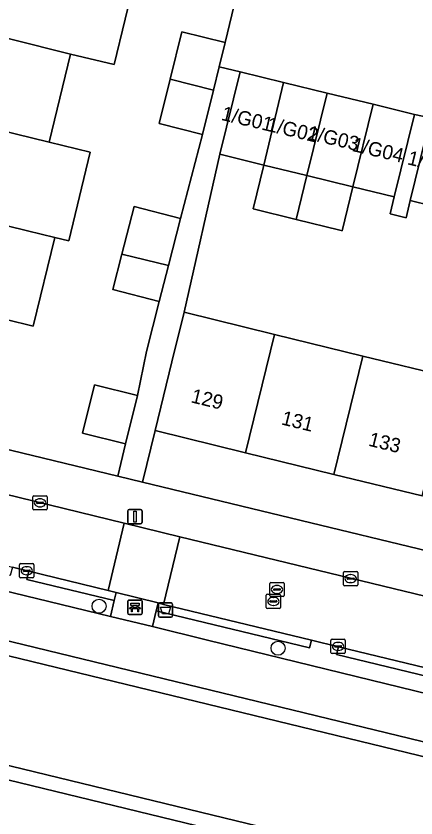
# Model space of a CAD drawing. Extents: x 162803 to 163818, y 381639 to 382475.
# Drawn here: x 163558.7 to 163586.7, y 382250 to 382306.2 of the extents above; entities that cross this region are included whole.
import ezdxf

# ---------------------------------------------------------------- set-up
doc = ezdxf.new("R2010")
doc.units = 0
for name, color, linetype in [('IMGEO_Afvalbak', 7, 'Continuous'), ('IMGEO_Bank', 7, 'Continuous'), ('IMGEO_Boom', 7, 'Continuous'), ('IMGEO_Erf', 7, 'Continuous'), ('IMGEO_Groenvoorziening', 7, 'Continuous'), ('IMGEO_Haag', 7, 'Continuous'), ('IMGEO_Kolk', 7, 'Continuous'), ('IMGEO_Lichtmast', 7, 'Continuous'), ('IMGEO_Muur', 7, 'Continuous'), ('IMGEO_Oever', 7, 'Continuous'), ('IMGEO_Pand', 7, 'Continuous'), ('IMGEO_Pand_nummerreeks', 7, 'Continuous'), ('IMGEO_Rijbaan_lokaal_open', 7, 'Continuous'), ('IMGEO_Rioolput', 7, 'Continuous'), ('IMGEO_Voetpad_open', 7, 'Continuous'), ('IMGEO_Waterloop', 7, 'Continuous')]:
    doc.layers.add(name, color=color, linetype=linetype)

msp = doc.modelspace()

# ---------------------------------------------------------------- linework, layer by layer
at = {"layer": 'IMGEO_Afvalbak'}
for p, q in [((163568.624, 382264.147), (163568.624, 382264.947)), ((163568.624, 382264.947), (163568.624, 382264.147)), ((163568.724, 382265.047), (163569.514, 382265.047)), ((163569.514, 382265.047), (163568.724, 382265.047)), ((163569.614, 382264.947), (163569.614, 382264.147)), ((163569.614, 382264.147), (163569.614, 382264.947)), ((163569.514, 382264.047), (163568.724, 382264.047)), ((163568.724, 382264.047), (163569.514, 382264.047))]:
    msp.add_line(p, q, dxfattribs=at)
msp.add_lwpolyline([(163568.767, 382264.761), (163569.471, 382264.761), (163569.322, 382264.291), (163568.916, 382264.291), (163568.767, 382264.761)], dxfattribs=at)
for centre, start, end in [((163568.724, 382264.947), 90, 180), ((163568.724, 382264.947), 90, 180), ((163569.514, 382264.947), 0, 90), ((163569.514, 382264.947), 360, 90), ((163568.724, 382264.147), 180, 270), ((163568.724, 382264.147), 180, 270), ((163569.514, 382264.147), 270, 0), ((163569.514, 382264.147), 270, 0)]:
    msp.add_arc(centre, 0.1, start, end, dxfattribs=at)
at = {"layer": 'IMGEO_Bank'}
for p, q in [((163566.565, 382265.248), (163567.406, 382265.248)), ((163567.406, 382265.248), (163566.565, 382265.248)), ((163566.49, 382264.323), (163566.49, 382265.164)), ((163566.49, 382265.164), (163566.49, 382264.323)), ((163567.187, 382264.646), (163566.794, 382264.646)), ((163566.799, 382264.754), (163566.799, 382264.86)), ((163566.843, 382264.86), (163566.843, 382264.754)), ((163567.131, 382264.866), (163566.849, 382264.866)), ((163566.849, 382264.748), (163567.131, 382264.748)), ((163567.137, 382264.754), (163567.137, 382264.86)), ((163567.181, 382264.86), (163567.181, 382264.754)), ((163567.49, 382265.173), (163567.49, 382264.332)), ((163567.49, 382264.332), (163567.49, 382265.173)), ((163567.415, 382264.248), (163566.574, 382264.248)), ((163566.574, 382264.248), (163567.415, 382264.248))]:
    msp.add_line(p, q, dxfattribs=at)
for points in [[(163566.737, 382264.646), (163566.595, 382264.646), (163566.707, 382264.748), (163566.793, 382264.748)], [(163566.793, 382264.866), (163566.707, 382264.866), (163566.707, 382265.027), (163567.27, 382265.027), (163567.27, 382264.866), (163567.187, 382264.866)], [(163567.187, 382264.748), (163567.27, 382264.748), (163567.382, 382264.646), (163567.243, 382264.646)], [(163566.787, 382264.639), (163566.787, 382264.432), (163566.744, 382264.432), (163566.744, 382264.639)], [(163567.237, 382264.639), (163567.237, 382264.432), (163567.193, 382264.432), (163567.193, 382264.639)]]:
    msp.add_lwpolyline(points, dxfattribs=at)
for centre, radius, start, end in [((163566.568, 382265.17), 0.0779, 92.4484, 184.2845), ((163566.568, 382265.17), 0.0779, 92.4484, 184.2845), ((163567.412, 382265.17), 0.0779, 2.4484, 94.2845), ((163567.412, 382265.17), 0.0779, 2.4484, 94.2845), ((163566.737, 382264.639), 0.00671, 2.8957, 87.1043), ((163566.794, 382264.639), 0.00671, 92.8957, 177.1043), ((163566.792, 382264.859), 0.00671, 2.8957, 87.1043), ((163566.792, 382264.755), 0.00671, 272.8957, 357.1043), ((163566.849, 382264.859), 0.00671, 92.8957, 177.1043), ((163566.849, 382264.755), 0.00671, 182.8957, 267.1043), ((163567.131, 382264.859), 0.00671, 2.8957, 87.1043), ((163567.131, 382264.755), 0.00671, 272.8957, 357.1043), ((163567.188, 382264.859), 0.00671, 92.8957, 177.1043), ((163567.188, 382264.755), 0.00671, 182.8957, 267.1043), ((163567.186, 382264.639), 0.00671, 2.8957, 87.1043), ((163567.243, 382264.639), 0.00671, 92.8957, 177.1043), ((163566.568, 382264.326), 0.0779, 182.4484, 274.2845), ((163566.568, 382264.326), 0.0779, 182.4484, 274.2845), ((163567.412, 382264.326), 0.0779, 272.4484, 4.2845), ((163567.412, 382264.326), 0.0779, 272.4484, 4.2845)]:
    msp.add_arc(centre, radius, start, end, dxfattribs=at)
at = {"layer": 'IMGEO_Boom'}
for centre in [(163564.47, 382264.818), (163577.001, 382261.873)]:
    msp.add_circle(centre, 0.489, dxfattribs=at)
at = {"layer": 'IMGEO_Erf'}
for points in [[(163550.901, 382313.157), (163542.775, 382280.105), (163542.645, 382279.547), (163565.794, 382273.941), (163566.323, 382276.203), (163563.316, 382276.943), (163564.151, 382280.333), (163567.158, 382279.593), (163567.795, 382282.676), (163568.69, 382286.176), (163565.436, 382287.008), (163566.074, 382289.501), (163566.927, 382292.834), (163570.18, 382292.001), (163571.715, 382297.89), (163568.675, 382298.638), (163569.444, 382301.761), (163570.259, 382305.073), (163573.299, 382304.325), (163574.082, 382307.554)], [(163567.075, 382309.172), (163565.535, 382302.776), (163562.479, 382303.512), (163560.98, 382297.34), (163563.86, 382296.631), (163562.349, 382290.418), (163561.378, 382290.657), (163559.851, 382284.448), (163557.962, 382284.913), (163556.432, 382278.613), (163548.123, 382280.63), (163549.659, 382286.956), (163551.168, 382293.169), (163552.677, 382299.383), (163554.187, 382305.597), (163555.719, 382311.907)], [(163589.278, 382292.507), (163586.263, 382293.245), (163585.968, 382292.039), (163584.842, 382292.315), (163585.132, 382293.499), (163582.247, 382294.205), (163581.496, 382291.139), (163581.329, 382291.18), (163578.276, 382291.927), (163575.266, 382292.664), (163576.017, 382295.731), (163572.921, 382296.489), (163570.423, 382285.419), (163576.756, 382283.869), (163582.941, 382282.355), (163589.126, 382280.84)]]:
    msp.add_lwpolyline(points, dxfattribs=at)
msp.add_lwpolyline([(163599.466, 382269.517), (163593.282, 382271.031), (163587.095, 382272.545), (163580.911, 382274.059), (163574.725, 382275.574), (163568.393, 382277.124), (163567.518, 382273.524), (163629.714, 382258.462), (163630.541, 382261.909), (163624.208, 382263.459), (163618.023, 382264.974), (163611.836, 382266.488), (163605.652, 382268.002)], close=True, dxfattribs=at)
at = {"layer": 'IMGEO_Groenvoorziening'}
for points in [[(163669.753, 382240.472), (163649.074, 382245.565), (163648.937, 382244.999), (163648.57, 382243.743), (163622.957, 382250), (163572.066, 382262.432), (163568.209, 382263.389), (163565.277, 382264.101), (163545.588, 382268.883), (163545.89, 382269.973), (163546.035, 382270.573), (163541.443, 382271.692), (163539.235, 382272.14), (163539.063, 382271.42), (163536.938, 382272.02), (163535.091, 382271.692), (163535.459, 382271.612), (163534.615, 382268.088), (163605.062, 382250.972), (163735.758, 382219.218)], [(163707.145, 382216.427), (163572.981, 382249.028), (163532.411, 382258.886), (163531.388, 382254.612), (163535.729, 382253.427), (163535.203, 382251.5), (163541.473, 382250), (163579.42, 382240.924), (163584.824, 382239.627), (163594.965, 382237.167), (163634.005, 382227.697), (163640.982, 382226.025), (163657.455, 382221.482), (163699.164, 382211.305)]]:
    msp.add_lwpolyline(points, dxfattribs=at)
for points in [[(163545.89, 382269.973), (163545.588, 382268.883), (163565.277, 382264.101), (163565.537, 382265.212), (163559.405, 382266.698), (163559.566, 382267.276), (163558.413, 382267.557), (163558.26, 382266.975)], [(163559.566, 382267.276), (163559.405, 382266.698), (163565.537, 382265.212), (163565.669, 382265.773), (163565.115, 382265.924)], [(163568.983, 382264.946), (163568.602, 382265.061), (163568.47, 382264.5), (163579.211, 382261.897), (163579.352, 382262.439)], [(163581.099, 382261.439), (163581.234, 382261.984), (163579.352, 382262.439), (163579.211, 382261.897), (163568.47, 382264.5), (163568.209, 382263.389), (163572.066, 382262.432), (163622.957, 382250), (163648.57, 382243.743), (163648.937, 382244.999), (163630.706, 382249.417), (163629.057, 382249.817), (163626.325, 382250.479), (163623.369, 382251.195), (163623.5, 382251.765), (163621.835, 382252.168), (163621.711, 382251.597)], [(163581.234, 382261.984), (163581.099, 382261.439), (163621.711, 382251.597), (163621.835, 382252.168)]]:
    msp.add_lwpolyline(points, close=True, dxfattribs=at)
at = {"layer": 'IMGEO_Haag'}
for points in [[(163559.405, 382266.698), (163565.537, 382265.212), (163565.669, 382265.773), (163565.115, 382265.924), (163559.566, 382267.276)], [(163568.983, 382264.946), (163568.602, 382265.061), (163568.47, 382264.5), (163579.211, 382261.897), (163579.352, 382262.439)], [(163581.234, 382261.984), (163581.099, 382261.439), (163621.711, 382251.597), (163621.835, 382252.168)]]:
    msp.add_lwpolyline(points, close=True, dxfattribs=at)
at = {"layer": 'IMGEO_Kolk'}
for p, q in [((163559.913, 382272.565), (163560.765, 382272.565)), ((163559.838, 382271.639), (163559.838, 382272.491)), ((163560.097, 382272.059), (163560.097, 382272.071)), ((163560.535, 382272.022), (163560.137, 382272.022)), ((163560.14, 382272.108), (163560.538, 382272.108)), ((163560.326, 382272.345), (163560.351, 382272.345)), ((163560.581, 382272.071), (163560.581, 382272.059)), ((163560.839, 382272.491), (163560.839, 382271.639)), ((163560.765, 382271.565), (163559.913, 382271.565)), ((163560.349, 382271.785), (163560.324, 382271.785)), ((163558.909, 382266.878), (163558.909, 382267.73)), ((163558.984, 382267.804), (163559.836, 382267.804)), ((163559.397, 382267.584), (163559.422, 382267.584)), ((163559.91, 382267.73), (163559.91, 382266.878)), ((163559.168, 382267.298), (163559.168, 382267.31)), ((163559.606, 382267.261), (163559.208, 382267.261)), ((163559.211, 382267.347), (163559.609, 382267.347)), ((163559.42, 382267.024), (163559.395, 382267.024)), ((163559.652, 382267.31), (163559.652, 382267.298)), ((163581.582, 382266.328), (163581.582, 382267.18)), ((163581.657, 382267.254), (163582.509, 382267.254)), ((163582.07, 382267.034), (163582.095, 382267.034)), ((163582.583, 382267.18), (163582.583, 382266.328)), ((163559.836, 382266.804), (163558.984, 382266.804)), ((163581.841, 382266.748), (163581.841, 382266.76)), ((163582.279, 382266.711), (163581.881, 382266.711)), ((163581.884, 382266.797), (163582.282, 382266.797)), ((163582.093, 382266.474), (163582.068, 382266.474)), ((163582.325, 382266.76), (163582.325, 382266.748)), ((163582.509, 382266.254), (163581.657, 382266.254)), ((163580.706, 382261.575), (163580.706, 382262.427)), ((163580.781, 382262.501), (163581.633, 382262.501)), ((163581.707, 382262.427), (163581.707, 382261.575)), ((163580.965, 382261.995), (163580.965, 382262.007)), ((163581.403, 382261.958), (163581.005, 382261.958)), ((163581.008, 382262.044), (163581.406, 382262.044)), ((163581.194, 382262.281), (163581.219, 382262.281)), ((163581.449, 382262.007), (163581.449, 382261.995)), ((163581.633, 382261.501), (163580.781, 382261.501)), ((163581.217, 382261.721), (163581.192, 382261.721))]:
    msp.add_line(p, q, dxfattribs=at)
for points in [[(163559.913, 382272.565), (163560.765, 382272.565)], [(163559.838, 382271.639), (163559.838, 382272.491)], [(163560.839, 382272.491), (163560.839, 382271.639)], [(163560.765, 382271.565), (163559.913, 382271.565)], [(163558.909, 382266.878), (163558.909, 382267.73)], [(163558.984, 382267.804), (163559.836, 382267.804)], [(163559.91, 382267.73), (163559.91, 382266.878)], [(163581.582, 382266.328), (163581.582, 382267.18)], [(163581.657, 382267.254), (163582.509, 382267.254)], [(163582.583, 382267.18), (163582.583, 382266.328)], [(163559.836, 382266.804), (163558.984, 382266.804)], [(163582.509, 382266.254), (163581.657, 382266.254)], [(163580.706, 382261.575), (163580.706, 382262.427)], [(163580.781, 382262.501), (163581.633, 382262.501)], [(163581.707, 382262.427), (163581.707, 382261.575)], [(163581.633, 382261.501), (163580.781, 382261.501)]]:
    msp.add_lwpolyline(points, dxfattribs=at)
for centre, radius, start, end in [((163559.915, 382272.489), 0.0765, 91.552, 178.448), ((163559.915, 382272.489), 0.0765, 91.552, 178.448), ((163560.763, 382272.489), 0.0765, 1.552, 88.448), ((163560.763, 382272.489), 0.0765, 1.552, 88.448), ((163560.137, 382272.068), 0.0403, 85.8775, 175.7526), ((163560.134, 382272.058), 0.0366, 178.938, 274.7102), ((163560.538, 382272.065), 0.043, 264.8664, 352.4533), ((163560.542, 382272.07), 0.0386, 1.7309, 96.639), ((163559.915, 382271.641), 0.0765, 181.552, 268.448), ((163559.915, 382271.641), 0.0765, 181.552, 268.448), ((163560.763, 382271.641), 0.0765, 271.552, 358.448), ((163560.763, 382271.641), 0.0765, 271.552, 358.448), ((163558.986, 382267.728), 0.0765, 91.552, 178.448), ((163558.986, 382267.728), 0.0765, 91.552, 178.448), ((163559.834, 382267.728), 0.0765, 1.552, 88.448), ((163559.834, 382267.728), 0.0765, 1.552, 88.448), ((163559.208, 382267.307), 0.0403, 85.8775, 175.7526), ((163559.205, 382267.297), 0.0366, 178.938, 274.7102), ((163559.609, 382267.304), 0.043, 264.8664, 352.4533), ((163559.613, 382267.309), 0.0386, 1.7309, 96.639), ((163581.659, 382267.178), 0.0765, 91.552, 178.448), ((163581.659, 382267.178), 0.0765, 91.552, 178.448), ((163582.507, 382267.178), 0.0765, 1.552, 88.448), ((163582.507, 382267.178), 0.0765, 1.552, 88.448), ((163558.986, 382266.88), 0.0765, 181.552, 268.448), ((163558.986, 382266.88), 0.0765, 181.552, 268.448), ((163559.834, 382266.88), 0.0765, 271.552, 358.448), ((163559.834, 382266.88), 0.0765, 271.552, 358.448), ((163581.881, 382266.757), 0.0403, 85.8775, 175.7526), ((163581.878, 382266.747), 0.0366, 178.938, 274.7102), ((163582.282, 382266.754), 0.043, 264.8664, 352.4533), ((163582.286, 382266.759), 0.0386, 1.7309, 96.639), ((163581.659, 382266.33), 0.0765, 181.552, 268.448), ((163581.659, 382266.33), 0.0765, 181.552, 268.448), ((163582.507, 382266.33), 0.0765, 271.552, 358.448), ((163582.507, 382266.33), 0.0765, 271.552, 358.448), ((163580.783, 382262.425), 0.0765, 91.552, 178.448), ((163580.783, 382262.425), 0.0765, 91.552, 178.448), ((163581.631, 382262.425), 0.0765, 1.552, 88.448), ((163581.631, 382262.425), 0.0765, 1.552, 88.448), ((163581.005, 382262.004), 0.0403, 85.8775, 175.7526), ((163581.002, 382261.994), 0.0366, 178.938, 274.7102), ((163581.406, 382262.001), 0.043, 264.8664, 352.4533), ((163581.41, 382262.006), 0.0386, 1.7309, 96.639), ((163580.783, 382261.577), 0.0765, 181.552, 268.448), ((163580.783, 382261.577), 0.0765, 181.552, 268.448), ((163581.631, 382261.577), 0.0765, 271.552, 358.448), ((163581.631, 382261.577), 0.0765, 271.552, 358.448)]:
    msp.add_arc(centre, radius, start, end, dxfattribs=at)
for centre, major_axis, ratio, start_param, end_param in [((163560.325, 382272.065), (-0.387, 0.002), 0.722429, 4.712389, 7.853982), ((163560.35, 382272.065), (-0.39, 0.002), 0.717154, 1.570796, 4.712389), ((163559.396, 382267.304), (-0.387, 0.002), 0.722429, 4.712389, 7.853982), ((163559.421, 382267.304), (-0.39, 0.002), 0.717154, 1.570796, 4.712389), ((163582.069, 382266.754), (-0.387, 0.002), 0.722429, 4.712389, 7.853982), ((163582.094, 382266.754), (-0.39, 0.002), 0.717154, 1.570796, 4.712389), ((163581.193, 382262.001), (-0.387, 0.002), 0.722429, 4.712389, 7.853982), ((163581.218, 382262.001), (-0.39, 0.002), 0.717154, 1.570796, 4.712389)]:
    msp.add_ellipse(centre, major_axis=major_axis, ratio=ratio, start_param=start_param, end_param=end_param, dxfattribs=at)
at = {"layer": 'IMGEO_Lichtmast'}
for p, q in [((163566.489, 382270.695), (163566.489, 382271.495)), ((163566.489, 382271.495), (163566.489, 382270.695)), ((163566.589, 382271.595), (163567.379, 382271.595)), ((163567.379, 382271.595), (163566.589, 382271.595)), ((163567.479, 382271.495), (163567.479, 382270.695)), ((163567.479, 382270.695), (163567.479, 382271.495)), ((163567.379, 382270.595), (163566.589, 382270.595)), ((163566.589, 382270.595), (163567.379, 382270.595))]:
    msp.add_line(p, q, dxfattribs=at)
msp.add_lwpolyline([(163566.909, 382271.47), (163567.059, 382271.47), (163567.059, 382270.72), (163566.909, 382270.72), (163566.909, 382271.47)], dxfattribs=at)
for centre, start, end in [((163566.589, 382271.495), 90, 180), ((163566.589, 382271.495), 90, 180), ((163567.379, 382271.495), 0, 90), ((163567.379, 382271.495), 360, 90), ((163566.589, 382270.695), 180, 270), ((163566.589, 382270.695), 180, 270), ((163567.379, 382270.695), 270, 0), ((163567.379, 382270.695), 270, 0)]:
    msp.add_arc(centre, 0.1, start, end, dxfattribs=at)
at = {"layer": 'IMGEO_Muur'}
msp.add_lwpolyline([(163567.075, 382309.172), (163574.082, 382307.554), (163573.299, 382304.325)], dxfattribs=at)
at = {"layer": 'IMGEO_Oever'}
msp.add_lwpolyline([(163735.758, 382219.218), (163605.062, 382250.972), (163534.615, 382268.088), (163534.382, 382267.115), (163604.826, 382250), (163735.297, 382218.301)], dxfattribs=at)
msp.add_lwpolyline([(163573.217, 382250), (163532.644, 382259.859), (163532.411, 382258.886), (163572.981, 382249.028), (163707.145, 382216.427), (163707.186, 382216.598), (163707.025, 382216.641), (163706.023, 382217.729)], close=True, dxfattribs=at)
at = {"layer": 'IMGEO_Pand'}
for points in [[(163562.479, 382303.512), (163565.535, 382302.776), (163567.075, 382309.172), (163563.291, 382310.083), (163559.669, 382310.955), (163555.719, 382311.907), (163554.187, 382305.597)], [(163562.479, 382303.512), (163554.187, 382305.597), (163552.677, 382299.383), (163560.98, 382297.34)], [(163572.48, 382300.997), (163572.88, 382302.624), (163573.299, 382304.325), (163570.259, 382305.073), (163569.444, 382301.761)], [(163572.48, 382300.997), (163569.444, 382301.761), (163568.675, 382298.638), (163571.715, 382297.89)], [(163576.017, 382295.731), (163577.392, 382301.532), (163574.339, 382302.279), (163572.921, 382296.489)], [(163579.027, 382294.994), (163580.444, 382300.784), (163577.392, 382301.532), (163576.017, 382295.731)], [(163582.247, 382294.205), (163583.664, 382299.996), (163580.444, 382300.784), (163579.027, 382294.994)], [(163583.664, 382299.996), (163582.247, 382294.205), (163585.132, 382293.499), (163586.55, 382299.29)], [(163563.86, 382296.631), (163560.98, 382297.34), (163552.677, 382299.383), (163551.168, 382293.169), (163559.471, 382291.126), (163561.378, 382290.657), (163562.349, 382290.418)], [(163590.852, 382298.283), (163587.686, 382299.058), (163586.263, 382293.245), (163589.278, 382292.507), (163589.429, 382292.47)], [(163576.017, 382295.731), (163575.266, 382292.664), (163578.276, 382291.927), (163579.027, 382294.994)], [(163578.276, 382291.927), (163581.329, 382291.18), (163581.496, 382291.139), (163582.247, 382294.205), (163579.027, 382294.994)], [(163557.962, 382284.913), (163559.851, 382284.448), (163561.378, 382290.657), (163559.471, 382291.126), (163551.168, 382293.169), (163549.659, 382286.956)], [(163569.336, 382288.699), (163570.18, 382292.001), (163566.927, 382292.834), (163566.074, 382289.501)], [(163569.336, 382288.699), (163566.074, 382289.501), (163565.436, 382287.008), (163568.69, 382286.176)], [(163574.725, 382275.574), (163576.756, 382283.869), (163570.423, 382285.419), (163569.575, 382281.952), (163568.393, 382277.124)], [(163574.725, 382275.574), (163580.911, 382274.059), (163582.941, 382282.355), (163576.756, 382283.869)], [(163587.095, 382272.545), (163589.126, 382280.84), (163582.941, 382282.355), (163580.911, 382274.059)], [(163566.323, 382276.203), (163567.158, 382279.593), (163564.151, 382280.333), (163563.316, 382276.943)]]:
    msp.add_lwpolyline(points, close=True, dxfattribs=at)
at = {"layer": 'IMGEO_Rijbaan_lokaal_open'}
for points in [[(163574.082, 382307.554), (163573.299, 382304.325), (163572.88, 382302.624), (163574.339, 382302.279), (163577.392, 382301.532), (163580.444, 382300.784), (163583.664, 382299.996), (163586.55, 382299.29), (163587.686, 382299.058)], [(163536.325, 382272.908), (163537.215, 382272.551), (163539.235, 382272.14), (163541.443, 382271.692), (163546.035, 382270.573), (163558.413, 382267.557), (163559.566, 382267.276), (163565.115, 382265.924), (163566.226, 382270.636), (163542.158, 382276.518)]]:
    msp.add_lwpolyline(points, dxfattribs=at)
for points in [[(163568.983, 382264.946), (163570.121, 382269.682), (163566.226, 382270.636), (163565.115, 382265.924), (163565.669, 382265.773), (163568.602, 382265.061)], [(163570.121, 382269.682), (163568.983, 382264.946), (163579.352, 382262.439), (163581.234, 382261.984), (163621.835, 382252.168), (163623.5, 382251.765), (163645.168, 382246.526), (163646.325, 382251.195), (163634.38, 382254.107), (163630.719, 382254.979)]]:
    msp.add_lwpolyline(points, close=True, dxfattribs=at)
at = {"layer": 'IMGEO_Rioolput'}
for p, q in [((163576.428, 382265.565), (163576.428, 382266.417)), ((163576.503, 382266.491), (163577.355, 382266.491)), ((163577.429, 382266.417), (163577.429, 382265.565)), ((163576.687, 382265.985), (163576.687, 382265.997)), ((163577.125, 382265.948), (163576.727, 382265.948)), ((163576.73, 382266.034), (163577.128, 382266.034)), ((163576.916, 382266.271), (163576.941, 382266.271)), ((163577.171, 382265.997), (163577.171, 382265.985)), ((163576.178, 382264.732), (163576.178, 382265.584)), ((163576.253, 382265.658), (163577.105, 382265.658)), ((163577.355, 382265.491), (163576.503, 382265.491)), ((163576.666, 382265.438), (163576.691, 382265.438)), ((163576.939, 382265.711), (163576.914, 382265.711)), ((163577.179, 382265.584), (163577.179, 382264.732)), ((163577.105, 382264.658), (163576.253, 382264.658)), ((163576.437, 382265.152), (163576.437, 382265.164)), ((163576.875, 382265.115), (163576.477, 382265.115)), ((163576.48, 382265.201), (163576.878, 382265.201)), ((163576.689, 382264.878), (163576.664, 382264.878)), ((163576.921, 382265.164), (163576.921, 382265.152))]:
    msp.add_line(p, q, dxfattribs=at)
for points in [[(163576.428, 382265.565), (163576.428, 382266.417)], [(163576.503, 382266.491), (163577.355, 382266.491)], [(163577.429, 382266.417), (163577.429, 382265.565)], [(163576.178, 382264.732), (163576.178, 382265.584)], [(163576.253, 382265.658), (163577.105, 382265.658)], [(163577.355, 382265.491), (163576.503, 382265.491)], [(163577.179, 382265.584), (163577.179, 382264.732)], [(163577.105, 382264.658), (163576.253, 382264.658)]]:
    msp.add_lwpolyline(points, dxfattribs=at)
for centre, radius, start, end in [((163576.505, 382266.415), 0.0765, 91.552, 178.448), ((163576.505, 382266.415), 0.0765, 91.552, 178.448), ((163577.353, 382266.415), 0.0765, 1.552, 88.448), ((163577.353, 382266.415), 0.0765, 1.552, 88.448), ((163576.727, 382265.994), 0.0403, 85.8775, 175.7526), ((163576.724, 382265.984), 0.0366, 178.938, 274.7102), ((163577.128, 382265.991), 0.043, 264.8664, 352.4533), ((163577.132, 382265.996), 0.0386, 1.7309, 96.639), ((163576.255, 382265.582), 0.0765, 91.552, 178.448), ((163576.255, 382265.582), 0.0765, 91.552, 178.448), ((163576.505, 382265.567), 0.0765, 181.552, 268.448), ((163576.505, 382265.567), 0.0765, 181.552, 268.448), ((163577.103, 382265.582), 0.0765, 1.552, 88.448), ((163577.103, 382265.582), 0.0765, 1.552, 88.448), ((163577.353, 382265.567), 0.0765, 271.552, 358.448), ((163577.353, 382265.567), 0.0765, 271.552, 358.448), ((163576.255, 382264.734), 0.0765, 181.552, 268.448), ((163576.255, 382264.734), 0.0765, 181.552, 268.448), ((163576.477, 382265.161), 0.0403, 85.8775, 175.7526), ((163576.474, 382265.151), 0.0366, 178.938, 274.7102), ((163576.878, 382265.158), 0.043, 264.8664, 352.4533), ((163576.882, 382265.163), 0.0386, 1.7309, 96.639), ((163577.103, 382264.734), 0.0765, 271.552, 358.448), ((163577.103, 382264.734), 0.0765, 271.552, 358.448)]:
    msp.add_arc(centre, radius, start, end, dxfattribs=at)
for centre, major_axis, ratio, start_param, end_param in [((163576.915, 382265.991), (-0.387, 0.002), 0.722429, 4.712389, 7.853982), ((163576.94, 382265.991), (-0.39, 0.002), 0.717154, 1.570796, 4.712389), ((163576.665, 382265.158), (-0.387, 0.002), 0.722429, 4.712389, 7.853982), ((163576.69, 382265.158), (-0.39, 0.002), 0.717154, 1.570796, 4.712389)]:
    msp.add_ellipse(centre, major_axis=major_axis, ratio=ratio, start_param=start_param, end_param=end_param, dxfattribs=at)
at = {"layer": 'IMGEO_Voetpad_open'}
for points in [[(163572.921, 382296.489), (163574.339, 382302.279), (163572.88, 382302.624), (163572.48, 382300.997), (163571.715, 382297.89), (163570.18, 382292.001), (163569.336, 382288.699), (163568.69, 382286.176), (163567.795, 382282.676), (163567.158, 382279.593), (163566.323, 382276.203), (163565.794, 382273.941), (163567.518, 382273.524), (163568.393, 382277.124), (163569.575, 382281.952), (163570.423, 382285.419)], [(163587.686, 382299.058), (163586.55, 382299.29), (163585.132, 382293.499), (163584.842, 382292.315), (163585.968, 382292.039), (163586.263, 382293.245)], [(163565.277, 382264.101), (163568.209, 382263.389), (163568.47, 382264.5), (163568.602, 382265.061), (163565.669, 382265.773), (163565.537, 382265.212)]]:
    msp.add_lwpolyline(points, close=True, dxfattribs=at)
for points in [[(163567.518, 382273.524), (163565.794, 382273.941), (163542.645, 382279.547), (163542.158, 382276.518), (163566.226, 382270.636), (163570.121, 382269.682), (163630.719, 382254.979), (163634.38, 382254.107), (163646.325, 382251.195), (163647.272, 382250.993)], [(163650.903, 382253.181), (163649.497, 382253.676), (163640.233, 382255.911), (163635.189, 382257.136), (163631.188, 382258.105), (163629.714, 382258.462), (163567.518, 382273.524)]]:
    msp.add_lwpolyline(points, dxfattribs=at)
at = {"layer": 'IMGEO_Waterloop'}
for points in [[(163735.297, 382218.301), (163604.826, 382250), (163534.382, 382267.115), (163534.028, 382267.199), (163532.149, 382267.647), (163530.502, 382268.038), (163527.797, 382268.683), (163525.433, 382269.246), (163523.921, 382269.606), (163517.501, 382271.135), (163517.192, 382271.209), (163500, 382275.378), (163323.016, 382318.299)], [(163321.322, 382311.196), (163500, 382267.589), (163515.373, 382263.837), (163515.722, 382263.757), (163522.089, 382262.29), (163523.567, 382261.95), (163528.706, 382260.766), (163530.338, 382260.39), (163532.31, 382259.936), (163532.644, 382259.859), (163573.217, 382250), (163706.023, 382217.729)]]:
    msp.add_lwpolyline(points, dxfattribs=at)

# ---------------------------------------------------------------- texts
at = {"layer": 'IMGEO_Pand_nummerreeks'}
for s, rotation, p in [('1/G01', 346.573, (163572.972, 382298.907)), ('1/G02', 346.573, (163576.143, 382298.15)), ('1/G03', 346.573, (163578.994, 382297.565)), ('1/G04', 346.573, (163582.117, 382296.737)), ('1/G05', 346.573, (163586.001, 382295.797)), ('129', 346.2435, (163570.849, 382279.117)), ('131', 346.2435, (163577.175, 382277.569)), ('133', 346.2435, (163583.279, 382276.074))]:
    msp.add_text(s, height=1, rotation=rotation, dxfattribs=at).set_placement(p)

doc.saveas('drawing.dxf')
